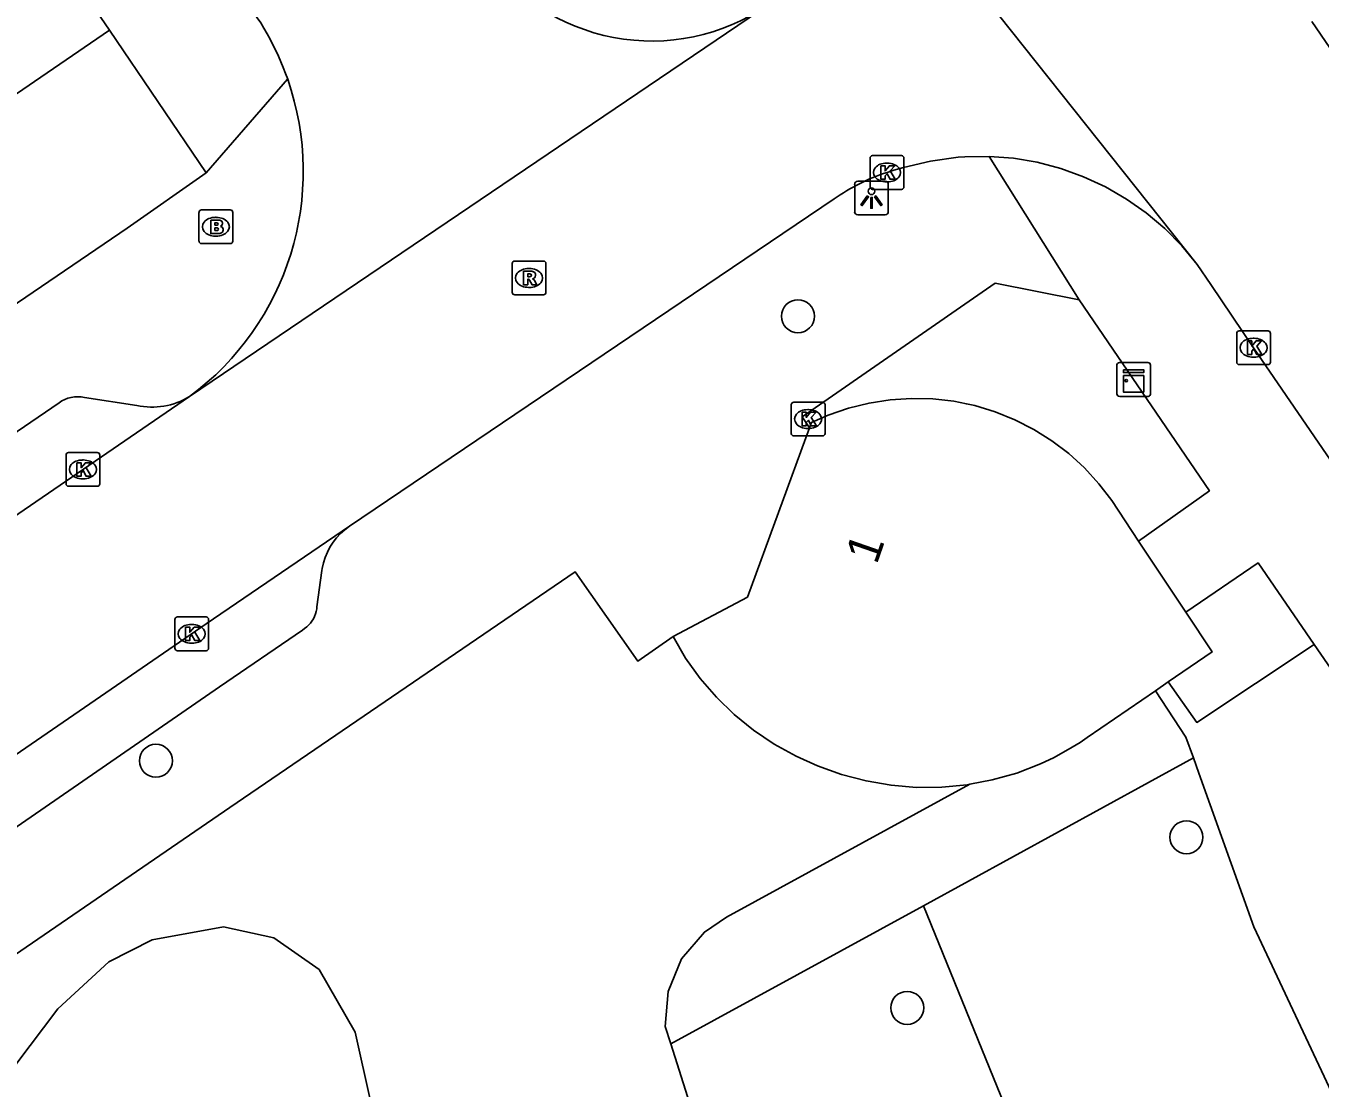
# Model space of a CAD drawing. Extents: x 157466 to 158888, y 383063 to 384677.
# Drawn here: x 158325.5 to 158363.86, y 383760.86 to 383792.35 of the extents above; entities that cross this region are included whole.
import ezdxf

# ---------------------------------------------------------------- set-up
doc = ezdxf.new("R2010")
doc.units = 0
for name, color, linetype in [('IMGEO_Boom', 7, 'Continuous'), ('IMGEO_Brandkraan', 7, 'Continuous'), ('IMGEO_Groenvoorziening', 7, 'Continuous'), ('IMGEO_Kast', 7, 'Continuous'), ('IMGEO_Kolk', 7, 'Continuous'), ('IMGEO_Lichtpunt', 7, 'Continuous'), ('IMGEO_Pand', 7, 'Continuous'), ('IMGEO_Pand_nummerreeks', 7, 'Continuous'), ('IMGEO_Rijbaan_lokaal_open', 7, 'Continuous'), ('IMGEO_Rioolput', 7, 'Continuous'), ('IMGEO_Voetpad_open', 7, 'Continuous')]:
    doc.layers.add(name, color=color, linetype=linetype)

msp = doc.modelspace()

# ---------------------------------------------------------------- linework, layer by layer
at = {"layer": 'IMGEO_Boom'}
for centre in [(158348.386, 383783.742), (158329.358, 383770.568), (158359.899, 383768.299), (158351.623, 383763.241)]:
    msp.add_circle(centre, 0.489, dxfattribs=at)
at = {"layer": 'IMGEO_Brandkraan'}
for p, q in [((158330.633, 383785.969), (158330.633, 383786.821)), ((158330.708, 383786.895), (158331.56, 383786.895)), ((158331.634, 383786.821), (158331.634, 383785.969)), ((158331.121, 383786.675), (158331.146, 383786.675)), ((158331.144, 383786.115), (158331.119, 383786.115)), ((158331.56, 383785.895), (158330.708, 383785.895))]:
    msp.add_line(p, q, dxfattribs=at)
for points in [[(158330.633, 383785.969), (158330.633, 383786.821)], [(158330.708, 383786.895), (158331.56, 383786.895)], [(158331.634, 383786.821), (158331.634, 383785.969)], [(158330.981, 383786.595), (158330.981, 383786.195), (158331.194, 383786.195)], [(158331.212, 383786.595), (158330.981, 383786.595)], [(158331.16, 383786.514), (158331.106, 383786.514), (158331.106, 383786.438)], [(158331.106, 383786.438), (158331.159, 383786.438)], [(158331.168, 383786.362), (158331.106, 383786.362), (158331.106, 383786.281)], [(158331.106, 383786.281), (158331.168, 383786.281)], [(158331.56, 383785.895), (158330.708, 383785.895)]]:
    msp.add_lwpolyline(points, dxfattribs=at)
for centre, radius, start, end in [((158330.71, 383786.819), 0.0765, 91.552, 178.448), ((158330.71, 383786.819), 0.0765, 91.552, 178.448), ((158331.558, 383786.819), 0.0765, 1.552, 88.448), ((158331.558, 383786.819), 0.0765, 1.552, 88.448), ((158331.161, 383786.476), 0.0379, 267.8285, 90.9355), ((158331.216, 383786.45), 0.145, 59.4692, 91.5367), ((158331.241, 383786.497), 0.0922, 285.5137, 58.1501), ((158331.246, 383786.305), 0.105, 301.3115, 78.989), ((158331.169, 383786.321), 0.0404, 269.8759, 90.5077), ((158331.2, 383786.446), 0.251, 268.6676, 293.5347), ((158330.71, 383785.971), 0.0765, 181.552, 268.448), ((158330.71, 383785.971), 0.0765, 181.552, 268.448), ((158331.558, 383785.971), 0.0765, 271.552, 358.448), ((158331.558, 383785.971), 0.0765, 271.552, 358.448)]:
    msp.add_arc(centre, radius, start, end, dxfattribs=at)
for centre, major_axis, ratio, start_param, end_param in [((158331.12, 383786.395), (-0.387, 0.002), 0.722429, 4.712389, 7.853982), ((158331.145, 383786.395), (-0.39, 0.002), 0.717154, 1.570796, 4.712389)]:
    msp.add_ellipse(centre, major_axis=major_axis, ratio=ratio, start_param=start_param, end_param=end_param, dxfattribs=at)
at = {"layer": 'IMGEO_Groenvoorziening'}
for points in [[(158360.104, 383770.649), (158359.883, 383771.265), (158358.978, 383772.64)], [(158352.104, 383766.271), (158360.104, 383770.649)], [(158364.589, 383759.9), (158361.895, 383765.648), (158360.266, 383770.197), (158360.104, 383770.649)], [(158353.475, 383769.871), (158346.271, 383765.927), (158345.615, 383765.49), (158344.936, 383764.695), (158344.536, 383763.73), (158344.454, 383762.689), (158344.617, 383762.172)], [(158344.617, 383762.172), (158352.104, 383766.271)], [(158356.469, 383755.532), (158352.104, 383766.271)], [(158334.12, 383750.607), (158332.791, 383751.81), (158334.867, 383754.492), (158334.342, 383755.707), (158335.525, 383757.421), (158335.831, 383758.461), (158335.729, 383760.44), (158335.26, 383762.521), (158334.199, 383764.378), (158332.852, 383765.317), (158331.363, 383765.643), (158329.241, 383765.255), (158327.956, 383764.603), (158326.446, 383763.215), (158325.206, 383761.562), (158322.692, 383757.441), (158322.427, 383756.197), (158322.692, 383754.891), (158323.059, 383754.054), (158339.545, 383730.388)], [(158348.434, 383755.111), (158348.189, 383755.128), (158347.69, 383755.25), (158347.233, 383755.485), (158346.843, 383755.818), (158346.541, 383756.233), (158346.343, 383756.707), (158344.617, 383762.172)]]:
    msp.add_lwpolyline(points, dxfattribs=at)
at = {"layer": 'IMGEO_Kast'}
for p, q in [((158357.836, 383781.443), (158357.836, 383782.284)), ((158357.836, 383782.284), (158357.836, 383781.443)), ((158357.911, 383782.368), (158358.752, 383782.368)), ((158358.752, 383782.368), (158357.911, 383782.368)), ((158358.836, 383782.293), (158358.836, 383781.452)), ((158358.836, 383781.452), (158358.836, 383782.293)), ((158358.761, 383781.368), (158357.92, 383781.368)), ((158357.92, 383781.368), (158358.761, 383781.368))]:
    msp.add_line(p, q, dxfattribs=at)
for points in [[(158358.031, 383782.158), (158358.631, 383782.158), (158358.631, 383782.073), (158358.031, 383782.073), (158358.031, 383782.158)], [(158358.031, 383781.983), (158358.631, 383781.983), (158358.631, 383781.494), (158358.031, 383781.494), (158358.031, 383781.983)]]:
    msp.add_lwpolyline(points, dxfattribs=at)
msp.add_circle((158358.115, 383781.832), 0.0377, dxfattribs=at)
for centre, start, end in [((158357.914, 383782.29), 92.4484, 184.2845), ((158357.914, 383782.29), 92.4484, 184.2845), ((158358.758, 383782.29), 2.4484, 94.2845), ((158358.758, 383782.29), 2.4484, 94.2845), ((158357.914, 383781.446), 182.4484, 274.2845), ((158357.914, 383781.446), 182.4484, 274.2845), ((158358.758, 383781.446), 272.4484, 4.2845), ((158358.758, 383781.446), 272.4484, 4.2845)]:
    msp.add_arc(centre, 0.0779, start, end, dxfattribs=at)
at = {"layer": 'IMGEO_Kolk'}
for p, q in [((158350.523, 383787.578), (158350.523, 383788.43)), ((158350.598, 383788.504), (158351.45, 383788.504)), ((158351.524, 383788.43), (158351.524, 383787.578)), ((158351.011, 383788.284), (158351.036, 383788.284)), ((158351.034, 383787.724), (158351.009, 383787.724)), ((158351.45, 383787.504), (158350.598, 383787.504)), ((158361.464, 383783.31), (158362.316, 383783.31)), ((158361.389, 383782.384), (158361.389, 383783.236)), ((158361.877, 383783.09), (158361.902, 383783.09)), ((158362.39, 383783.236), (158362.39, 383782.384)), ((158361.9, 383782.53), (158361.875, 383782.53)), ((158362.316, 383782.31), (158361.464, 383782.31)), ((158348.186, 383780.27), (158348.186, 383781.122)), ((158348.261, 383781.196), (158349.113, 383781.196)), ((158349.187, 383781.122), (158349.187, 383780.27)), ((158348.674, 383780.976), (158348.699, 383780.976)), ((158348.697, 383780.416), (158348.672, 383780.416)), ((158349.113, 383780.196), (158348.261, 383780.196)), ((158326.693, 383778.776), (158326.693, 383779.628)), ((158326.768, 383779.702), (158327.62, 383779.702)), ((158327.181, 383779.482), (158327.206, 383779.482)), ((158327.694, 383779.628), (158327.694, 383778.776)), ((158327.62, 383778.702), (158326.768, 383778.702)), ((158327.204, 383778.922), (158327.179, 383778.922)), ((158329.917, 383773.903), (158329.917, 383774.755)), ((158329.992, 383774.829), (158330.844, 383774.829)), ((158330.405, 383774.609), (158330.43, 383774.609)), ((158330.918, 383774.755), (158330.918, 383773.903)), ((158330.844, 383773.829), (158329.992, 383773.829)), ((158330.428, 383774.049), (158330.403, 383774.049))]:
    msp.add_line(p, q, dxfattribs=at)
for points in [[(158350.523, 383787.578), (158350.523, 383788.43)], [(158350.598, 383788.504), (158351.45, 383788.504)], [(158351.524, 383788.43), (158351.524, 383787.578)], [(158350.844, 383788.204), (158350.967, 383788.204), (158350.967, 383788.053), (158351.097, 383788.204), (158351.261, 383788.204), (158351.115, 383788.053), (158351.268, 383787.804), (158351.116, 383787.804), (158351.031, 383787.968), (158350.967, 383787.901), (158350.967, 383787.804), (158350.844, 383787.804), (158350.844, 383788.204)], [(158351.45, 383787.504), (158350.598, 383787.504)], [(158361.464, 383783.31), (158362.316, 383783.31)], [(158361.389, 383782.384), (158361.389, 383783.236)], [(158361.71, 383783.01), (158361.833, 383783.01), (158361.833, 383782.859), (158361.963, 383783.01), (158362.127, 383783.01), (158361.981, 383782.859), (158362.134, 383782.61), (158361.982, 383782.61), (158361.897, 383782.774), (158361.833, 383782.707), (158361.833, 383782.61), (158361.71, 383782.61), (158361.71, 383783.01)], [(158362.39, 383783.236), (158362.39, 383782.384)], [(158362.316, 383782.31), (158361.464, 383782.31)], [(158348.186, 383780.27), (158348.186, 383781.122)], [(158348.261, 383781.196), (158349.113, 383781.196)], [(158349.187, 383781.122), (158349.187, 383780.27)], [(158348.507, 383780.896), (158348.63, 383780.896), (158348.63, 383780.745), (158348.76, 383780.896), (158348.924, 383780.896), (158348.778, 383780.745), (158348.931, 383780.496), (158348.779, 383780.496), (158348.694, 383780.66), (158348.63, 383780.593), (158348.63, 383780.496), (158348.507, 383780.496), (158348.507, 383780.896)], [(158349.113, 383780.196), (158348.261, 383780.196)], [(158326.693, 383778.776), (158326.693, 383779.628)], [(158326.768, 383779.702), (158327.62, 383779.702)], [(158327.694, 383779.628), (158327.694, 383778.776)], [(158327.014, 383779.402), (158327.137, 383779.402), (158327.137, 383779.251), (158327.267, 383779.402), (158327.431, 383779.402), (158327.285, 383779.251), (158327.438, 383779.002), (158327.286, 383779.002), (158327.201, 383779.166), (158327.137, 383779.099), (158327.137, 383779.002), (158327.014, 383779.002), (158327.014, 383779.402)], [(158327.62, 383778.702), (158326.768, 383778.702)], [(158329.917, 383773.903), (158329.917, 383774.755)], [(158329.992, 383774.829), (158330.844, 383774.829)], [(158330.238, 383774.529), (158330.361, 383774.529), (158330.361, 383774.378), (158330.491, 383774.529), (158330.655, 383774.529), (158330.509, 383774.378), (158330.662, 383774.129), (158330.51, 383774.129), (158330.425, 383774.293), (158330.361, 383774.226), (158330.361, 383774.129), (158330.238, 383774.129), (158330.238, 383774.529)], [(158330.918, 383774.755), (158330.918, 383773.903)], [(158330.844, 383773.829), (158329.992, 383773.829)]]:
    msp.add_lwpolyline(points, dxfattribs=at)
for centre, start, end in [((158350.6, 383788.428), 91.552, 178.448), ((158350.6, 383788.428), 91.552, 178.448), ((158351.448, 383788.428), 1.552, 88.448), ((158351.448, 383788.428), 1.552, 88.448), ((158350.6, 383787.58), 181.552, 268.448), ((158350.6, 383787.58), 181.552, 268.448), ((158351.448, 383787.58), 271.552, 358.448), ((158351.448, 383787.58), 271.552, 358.448), ((158361.466, 383783.234), 91.552, 178.448), ((158361.466, 383783.234), 91.552, 178.448), ((158362.314, 383783.234), 1.552, 88.448), ((158362.314, 383783.234), 1.552, 88.448), ((158361.466, 383782.386), 181.552, 268.448), ((158361.466, 383782.386), 181.552, 268.448), ((158362.314, 383782.386), 271.552, 358.448), ((158362.314, 383782.386), 271.552, 358.448), ((158348.263, 383781.12), 91.552, 178.448), ((158348.263, 383781.12), 91.552, 178.448), ((158349.111, 383781.12), 1.552, 88.448), ((158349.111, 383781.12), 1.552, 88.448), ((158348.263, 383780.272), 181.552, 268.448), ((158348.263, 383780.272), 181.552, 268.448), ((158349.111, 383780.272), 271.552, 358.448), ((158349.111, 383780.272), 271.552, 358.448), ((158326.77, 383779.626), 91.552, 178.448), ((158326.77, 383779.626), 91.552, 178.448), ((158327.618, 383779.626), 1.552, 88.448), ((158327.618, 383779.626), 1.552, 88.448), ((158326.77, 383778.778), 181.552, 268.448), ((158326.77, 383778.778), 181.552, 268.448), ((158327.618, 383778.778), 271.552, 358.448), ((158327.618, 383778.778), 271.552, 358.448), ((158329.994, 383774.753), 91.552, 178.448), ((158329.994, 383774.753), 91.552, 178.448), ((158330.842, 383774.753), 1.552, 88.448), ((158330.842, 383774.753), 1.552, 88.448), ((158329.994, 383773.905), 181.552, 268.448), ((158329.994, 383773.905), 181.552, 268.448), ((158330.842, 383773.905), 271.552, 358.448), ((158330.842, 383773.905), 271.552, 358.448)]:
    msp.add_arc(centre, 0.0765, start, end, dxfattribs=at)
for centre, major_axis, ratio, start_param, end_param in [((158351.01, 383788.004), (-0.387, 0.002), 0.722429, 4.712389, 7.853982), ((158351.035, 383788.004), (-0.39, 0.002), 0.717154, 1.570796, 4.712389), ((158361.876, 383782.81), (-0.387, 0.002), 0.722429, 4.712389, 7.853982), ((158361.901, 383782.81), (-0.39, 0.002), 0.717154, 1.570796, 4.712389), ((158348.673, 383780.696), (-0.387, 0.002), 0.722429, 4.712389, 7.853982), ((158348.698, 383780.696), (-0.39, 0.002), 0.717154, 1.570796, 4.712389), ((158327.18, 383779.202), (-0.387, 0.002), 0.722429, 4.712389, 7.853982), ((158327.205, 383779.202), (-0.39, 0.002), 0.717154, 1.570796, 4.712389), ((158330.404, 383774.329), (-0.387, 0.002), 0.722429, 4.712389, 7.853982), ((158330.429, 383774.329), (-0.39, 0.002), 0.717154, 1.570796, 4.712389)]:
    msp.add_ellipse(centre, major_axis=major_axis, ratio=ratio, start_param=start_param, end_param=end_param, dxfattribs=at)
at = {"layer": 'IMGEO_Lichtpunt'}
for p, q in [((158350.066, 383787.649), (158350.066, 383786.842)), ((158350.066, 383787.649), (158350.066, 383786.842)), ((158350.968, 383787.744), (158350.16, 383787.744)), ((158350.968, 383787.744), (158350.16, 383787.744)), ((158351.062, 383786.842), (158351.062, 383787.649)), ((158351.062, 383786.842), (158351.062, 383787.649)), ((158350.16, 383786.748), (158350.968, 383786.748)), ((158350.16, 383786.748), (158350.968, 383786.748))]:
    msp.add_line(p, q, dxfattribs=at)
for points in [[(158350.44, 383787.313), (158350.479, 383787.285), (158350.291, 383787.023), (158350.253, 383787.05), (158350.44, 383787.313)], [(158350.542, 383787.265), (158350.589, 383787.265), (158350.589, 383786.943), (158350.542, 383786.943), (158350.542, 383787.265)], [(158350.652, 383787.285), (158350.69, 383787.312), (158350.877, 383787.05), (158350.838, 383787.022), (158350.652, 383787.285)]]:
    msp.add_lwpolyline(points, dxfattribs=at)
msp.add_circle((158350.565, 383787.447), 0.0994, dxfattribs=at)
for centre, start, end in [((158350.16, 383787.649), 90, 180), ((158350.16, 383787.649), 90, 180), ((158350.968, 383787.649), 0, 90), ((158350.968, 383787.649), 0, 90), ((158350.16, 383786.842), 180, 270), ((158350.16, 383786.842), 180, 270), ((158350.968, 383786.842), 270, 0), ((158350.968, 383786.842), 270, 360)]:
    msp.add_arc(centre, 0.0946, start, end, dxfattribs=at)
at = {"layer": 'IMGEO_Pand'}
for points in [[(158323.13, 383799.314), (158327.979, 383792.222)], [(158327.979, 383792.222), (158323.368, 383789.07)], [(158348.73, 383780.434), (158348.791, 383780.594), (158349.285, 383780.812), (158349.882, 383781.019), (158350.494, 383781.171), (158351.118, 383781.268), (158351.748, 383781.309), (158352.379, 383781.293), (158353.006, 383781.222), (158353.377, 383781.145), (158353.625, 383781.094), (158354.229, 383780.912), (158354.815, 383780.676), (158355.377, 383780.389), (158355.911, 383780.053), (158356.414, 383779.671), (158356.88, 383779.245), (158357.306, 383778.779), (158357.689, 383778.277), (158358.482, 383777.079)], [(158344.682, 383774.246), (158346.888, 383775.416), (158348.73, 383780.434)], [(158358.482, 383777.079), (158359.876, 383774.974)], [(158359.361, 383772.903), (158360.659, 383773.792), (158359.876, 383774.974)], [(158344.682, 383774.246), (158345.056, 383773.61), (158345.485, 383773.009), (158345.966, 383772.449), (158346.496, 383771.934), (158347.069, 383771.469), (158347.682, 383771.056), (158348.329, 383770.7), (158348.964, 383770.419), (158349.673, 383770.161), (158350.402, 383769.967), (158351.145, 383769.839), (158351.897, 383769.778), (158352.651, 383769.784), (158353.401, 383769.857), (158353.475, 383769.871)], [(158353.475, 383769.871), (158354.142, 383769.998), (158354.868, 383770.203), (158355.572, 383770.473), (158355.983, 383770.666), (158356.51, 383770.967), (158356.748, 383771.109), (158356.96, 383771.257), (158358.978, 383772.64)], [(158358.978, 383772.64), (158359.361, 383772.903)]]:
    msp.add_lwpolyline(points, dxfattribs=at)
at = {"layer": 'IMGEO_Rijbaan_lokaal_open'}
for points in [[(158360.219, 383785.273), (158351.79, 383795.879)], [(158347.461, 383792.954), (158347.278, 383792.812), (158330.351, 383781.361)], [(158363.618, 383792.478), (158383.383, 383763.56)], [(158351.024, 383788.004), (158351.231, 383788.07), (158351.513, 383788.155), (158352.316, 383788.342), (158353.132, 383788.457), (158353.335, 383788.471), (158354.053, 383788.48)], [(158360.219, 383785.273), (158359.763, 383785.828), (158359.258, 383786.34), (158358.71, 383786.804), (158358.123, 383787.218), (158357.501, 383787.578), (158356.849, 383787.88), (158356.173, 383788.124), (158355.478, 383788.306), (158354.77, 383788.425), (158354.053, 383788.48)], [(158335.089, 383777.517), (158349.459, 383787.219)], [(158403.195, 383722.384), (158398.86, 383728.748), (158384.398, 383750), (158367.182, 383775.081), (158361.89, 383782.81), (158360.625, 383784.68), (158360.219, 383785.273)], [(158330.351, 383781.361), (158307.283, 383765.552), (158290.185, 383753.958)], [(158282.459, 383741.394), (158290.097, 383746.61), (158295.037, 383750), (158330.85, 383774.628), (158335.089, 383777.517)]]:
    msp.add_lwpolyline(points, dxfattribs=at)
for centre, radius, start, end in [((158344.051, 383797.937), 6.038, 214.0709, 304.3906), ((158325.43, 383788.044), 8.291, 19.1713, 39.6879), ((158325.421, 383788.04), 8.301, 306.4369, 19.1813), ((158352.762, 383782.587), 5.689, 107.7871, 125.4894)]:
    msp.add_arc(centre, radius, start, end, dxfattribs=at)
at = {"layer": 'IMGEO_Rioolput'}
for p, q in [((158339.914, 383784.451), (158339.914, 383785.303)), ((158339.989, 383785.377), (158340.841, 383785.377)), ((158340.915, 383785.303), (158340.915, 383784.451)), ((158340.402, 383785.157), (158340.427, 383785.157)), ((158340.425, 383784.597), (158340.4, 383784.597)), ((158340.841, 383784.377), (158339.989, 383784.377))]:
    msp.add_line(p, q, dxfattribs=at)
for points in [[(158339.914, 383784.451), (158339.914, 383785.303)], [(158339.989, 383785.377), (158340.841, 383785.377)], [(158340.915, 383785.303), (158340.915, 383784.451)], [(158340.503, 383785.075), (158340.251, 383785.077), (158340.251, 383784.677)], [(158340.251, 383784.677), (158340.375, 383784.677), (158340.375, 383784.839), (158340.386, 383784.839)], [(158340.429, 383784.996), (158340.375, 383784.996), (158340.375, 383784.915)], [(158340.375, 383784.915), (158340.427, 383784.915)], [(158340.433, 383784.81), (158340.504, 383784.677), (158340.644, 383784.677), (158340.579, 383784.803)], [(158340.841, 383784.377), (158339.989, 383784.377)]]:
    msp.add_lwpolyline(points, dxfattribs=at)
for centre, radius, start, end in [((158339.991, 383785.301), 0.0765, 91.552, 178.448), ((158339.991, 383785.301), 0.0765, 91.552, 178.448), ((158340.839, 383785.301), 0.0765, 1.552, 88.448), ((158340.839, 383785.301), 0.0765, 1.552, 88.448), ((158340.385, 383784.786), 0.0533, 26.0293, 88.6989), ((158340.411, 383785.104), 0.19, 274.7715, 282.9687), ((158340.435, 383784.9), 0.0964, 77.0061, 93.1865), ((158340.449, 383784.957), 0.0378, 276.6634, 79.6772), ((158340.502, 383784.965), 0.109, 350.3612, 89.416), ((158340.5, 383784.965), 0.112, 277.5842, 350.9817), ((158340.484, 383784.75), 0.108, 29.5134, 73.7905), ((158339.991, 383784.453), 0.0765, 181.552, 268.448), ((158339.991, 383784.453), 0.0765, 181.552, 268.448), ((158340.839, 383784.453), 0.0765, 271.552, 358.448), ((158340.839, 383784.453), 0.0765, 271.552, 358.448)]:
    msp.add_arc(centre, radius, start, end, dxfattribs=at)
for centre, major_axis, ratio, start_param, end_param in [((158340.401, 383784.877), (-0.387, 0.002), 0.722429, 4.712389, 7.853982), ((158340.426, 383784.877), (-0.39, 0.002), 0.717154, 1.570796, 4.712389)]:
    msp.add_ellipse(centre, major_axis=major_axis, ratio=ratio, start_param=start_param, end_param=end_param, dxfattribs=at)
at = {"layer": 'IMGEO_Voetpad_open'}
for points in [[(158330.843, 383787.992), (158327.979, 383792.222)], [(158330.843, 383787.992), (158333.261, 383790.767)], [(158354.053, 383788.48), (158356.722, 383784.225)], [(158285.703, 383757.214), (158328.509, 383786.356), (158330.843, 383787.992)], [(158348.73, 383780.434), (158348.514, 383780.761), (158354.229, 383784.725), (158356.722, 383784.225)], [(158356.722, 383784.225), (158360.58, 383778.571), (158358.482, 383777.079)], [(158291.616, 383757.372), (158326.484, 383781.177)], [(158327.238, 383781.335), (158328.79, 383781.1)], [(158335.089, 383777.517), (158334.953, 383777.416), (158334.827, 383777.302), (158334.711, 383777.179), (158334.607, 383777.045), (158334.515, 383776.902), (158334.437, 383776.752), (158334.372, 383776.595), (158334.321, 383776.434), (158334.285, 383776.268), (158334.276, 383776.211), (158334.13, 383775.127), (158334.123, 383775.069), (158334.108, 383774.992), (158334.086, 383774.917), (158334.058, 383774.844), (158334.023, 383774.773), (158333.982, 383774.707), (158333.935, 383774.644), (158333.883, 383774.585), (158333.826, 383774.532), (158333.764, 383774.484), (158333.698, 383774.441), (158331.24, 383772.758), (158299.245, 383750.676)], [(158359.876, 383774.974), (158362.022, 383776.429), (158363.686, 383774.013)], [(158311.73, 383755.524), (158319.648, 383761.029), (158331.55, 383769.183), (158341.786, 383776.163), (158343.635, 383773.521), (158344.682, 383774.246)], [(158359.361, 383772.903), (158360.204, 383771.702), (158363.686, 383774.013)], [(158363.686, 383774.013), (158366.318, 383770.192), (158372.705, 383760.759), (158380.076, 383750), (158385.839, 383741.558)]]:
    msp.add_lwpolyline(points, dxfattribs=at)
for centre, radius, start, end in [((158327.032, 383780.44), 0.918, 77.0256, 126.6444), ((158329.247, 383783.165), 2.115, 257.5184, 301.4657)]:
    msp.add_arc(centre, radius, start, end, dxfattribs=at)

# ---------------------------------------------------------------- texts
at = {"layer": 'IMGEO_Pand_nummerreeks'}
msp.add_text('1', height=1, rotation=70.8103, dxfattribs=at).set_placement((158350.718, 383776.359))

doc.saveas('drawing.dxf')
